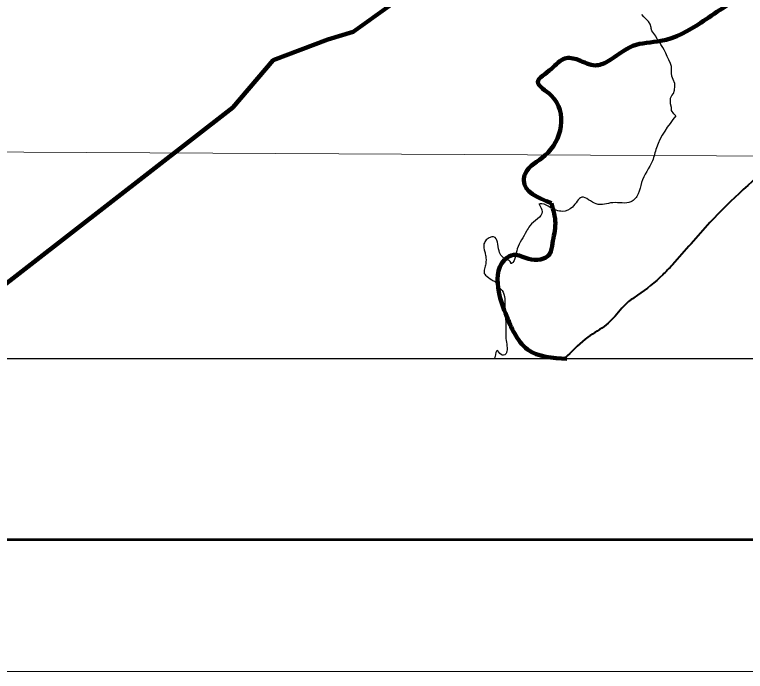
# Model space of a CAD drawing. Extents: x 553962 to 842807, y 8883888 to 9032388.
# Drawn here: x 748090 to 761992, y 8883888 to 8896384 of the extents above; entities that cross this region are included whole.
import ezdxf

# ---------------------------------------------------------------- set-up
doc = ezdxf.new("R2010")
doc.units = 0
doc.header["$LTSCALE"] = 20
for name, color, linetype, lineweight in [('1', 7, 'Continuous', 13), ('12', 7, 'Continuous', 25), ('24', 7, 'Continuous', 25), ('3', 7, 'Continuous', 13), ('9', 7, 'Continuous', 90)]:
    doc.layers.add(name, color=color, linetype=linetype, lineweight=lineweight)

msp = doc.modelspace()

# ---------------------------------------------------------------- linework, layer by layer
at = {"layer": '1'}
msp.add_lwpolyline([(564751.67, 8894587.53), (664411.9, 8894209.92), (791388.51, 8893536.25)], dxfattribs=at)
at = {"layer": '12', "lineweight": 40}
msp.add_spline([(762623.86, 8893658.55), (761315.77, 8892425.61), (760604.91, 8891624.42), (760419.82, 8891432.05), (759942.55, 8891046.15), (759749.05, 8890905.16), (759478.79, 8890608.68), (759346.92, 8890480.75), (758997.32, 8890248.46), (758602.57, 8889890.17), (758543.6, 8889836.82)], degree=3, dxfattribs=at)
at = {"layer": '24'}
for points in [[(760198.54, 8896138.74), (760178.63, 8896199.97), (760148.48, 8896251.08), (760113.18, 8896292.04), (760057.6, 8896343.32), (760022.29, 8896384.28)], [(760669.78, 8894460.41), (760629.36, 8894496.31), (760589.11, 8894557.68), (760584.45, 8894618.81), (760569.67, 8894685.1), (760570.03, 8894736.02), (760570.42, 8894792.03), (760591.12, 8894842.82), (760627, 8894883.33), (760642.73, 8894949.43), (760648.32, 8895020.69), (760648.68, 8895071.61), (760618.71, 8895148.18), (760593.75, 8895214.54), (760589.06, 8895270.58), (760589.53, 8895336.78), (760589.96, 8895397.88), (760564.93, 8895454.05), (760534.89, 8895520.44), (760504.84, 8895586.83), (760479.85, 8895648.1), (760449.81, 8895714.49), (760419.62, 8895760.51), (760384.42, 8895816.75), (760364.41, 8895862.7), (760313.92, 8895913.95), (760288.92, 8895975.21), (760253.69, 8896026.36), (760213.33, 8896072.44), (760202.65, 8896122), (760198.54, 8896138.74)]]:
    msp.add_lwpolyline(points, dxfattribs=at)
for points in [[(760669.78, 8894460.41), (760299.57, 8893846.87), (760224.9, 8893604.48), (760016.76, 8893188.27), (759953.16, 8892971.01), (759815.49, 8892822.87), (759468.22, 8892804.98), (759156.41, 8892780.68), (758880.45, 8892908.28), (758700.63, 8892720.82), (758514.34, 8892640.85), (758277.35, 8892715.94), (758121.64, 8892782.94), (758060.19, 8892774.99)], [(758066.82, 8892775.85), (758126.7, 8892634.66), (757893.14, 8892367.47), (757828.33, 8892262.61), (757653.57, 8891926.88), (757612.28, 8891764.98), (757584.17, 8891689.41), (757552.39, 8891654.83), (757531.84, 8891650.48), (757527.28, 8891665.96), (757447.77, 8891725.06), (757305.6, 8891888.59), (757202.6, 8892152.82), (757136.06, 8892145.05), (757063.01, 8892096.66), (757019.63, 8892021.66), (757034.7, 8891867.9), (757052.41, 8891790.65), (757052.38, 8891642.55), (757028.66, 8891546.4), (757025.65, 8891459.69), (757050.05, 8891428.15), (757169.24, 8891336.96), (757184.16, 8891326.2), (757219.27, 8891309.59), (757272.44, 8891225.93), (757336.69, 8891167.39), (757408.11, 8891021.78), (757416.67, 8890827.41), (757428.73, 8890586.95), (757438.35, 8890423.18), (757432.52, 8890254.87), (757453.35, 8889973.23), (757431.22, 8889922.98), (757344.31, 8889915.96), (757270.59, 8889995.26), (757230.89, 8889879.27), (757225.09, 8889859.05), (757205.4, 8889836.82)]]:
    msp.add_spline(points, degree=3, dxfattribs=at)
at = {"layer": '3'}
msp.add_lwpolyline([(842807.26, 9032387.81), (842807.26, 8883887.81), (553961.7, 8883887.81), (553961.7, 9032387.81)], close=True, dxfattribs=at)
at = {"layer": '3', "lineweight": 53}
msp.add_lwpolyline([(840307.26, 9029887.81), (840307.26, 8886387.81), (560211.7, 8886387.81), (560211.7, 9029887.81)], close=True, dxfattribs=at)
at = {"layer": '3', "lineweight": 25}
msp.add_lwpolyline([(563033.89, 9026438.81), (793061.13, 9026438.81), (793495.55, 8889836.82), (563468.3, 8889836.82)], close=True, dxfattribs=at)
at = {"layer": '9'}
msp.add_lwpolyline([(746808.87, 8890399.77), (752241.52, 8894614.23), (753009.41, 8895516.68), (754051.43, 8895909.32), (754534.01, 8896055.45), (755222.33, 8896553.65), (755686.29, 8897459.77), (755895.18, 8898166.37), (755953.22, 8899001.41), (756092.41, 8900844.58)], dxfattribs=at)
msp.add_lwpolyline([(746808.87, 8890399.77), (752241.52, 8894614.23), (753009.41, 8895516.68), (754051.43, 8895909.32), (754534.01, 8896055.45), (755222.33, 8896553.65), (755686.29, 8897459.77), (755895.18, 8898166.37), (755953.22, 8899001.41), (756092.41, 8900844.58)], dxfattribs=at)
for points in [[(764276.29, 8901580.17), (763940.44, 8899918.04), (763627.11, 8898858.14), (762679.02, 8897628.63), (762191.75, 8896950.72), (761554.52, 8896502.55), (761146.82, 8896228.89), (760383.85, 8895883.54), (759851.07, 8895788.67), (759367.15, 8895490.6), (759138.53, 8895417.38), (758810.16, 8895522.65), (758557.11, 8895551.03), (758302.04, 8895351.5), (758046.53, 8895101.33), (758297.57, 8894845.04), (758186.19, 8893706.74), (757803.14, 8893356.8), (757776.69, 8893230.49), (758304.77, 8892793.58)], [(764276.29, 8901580.17), (763940.44, 8899918.04), (763627.11, 8898858.14), (762679.02, 8897628.63), (762191.75, 8896950.72), (761554.52, 8896502.55), (761146.82, 8896228.89), (760383.85, 8895883.54), (759851.07, 8895788.67), (759367.15, 8895490.6), (759138.53, 8895417.38), (758810.16, 8895522.65), (758557.11, 8895551.03), (758302.04, 8895351.5), (758046.53, 8895101.33), (758297.57, 8894845.04), (758186.19, 8893706.74), (757803.14, 8893356.8), (757776.69, 8893230.49), (758304.77, 8892793.58)], [(758304.77, 8892793.58), (758377.4, 8892412.82), (758323.39, 8892033.59), (758270.94, 8891831.62), (757864.8, 8891735.22), (757586.87, 8891814.55), (757408.68, 8891715.4), (757301.99, 8891108.87), (757449.93, 8890651.22), (757598.99, 8890320.19), (757849.59, 8890013.26), (758597.28, 8889836.82)], [(758304.77, 8892793.58), (758377.4, 8892412.82), (758323.39, 8892033.59), (758270.94, 8891831.62), (757864.8, 8891735.22), (757586.87, 8891814.55), (757408.68, 8891715.4), (757301.99, 8891108.87), (757449.93, 8890651.22), (757598.99, 8890320.19), (757849.59, 8890013.26), (758597.28, 8889836.82)]]:
    msp.add_spline(points, degree=3, dxfattribs=at)

doc.saveas('drawing.dxf')
